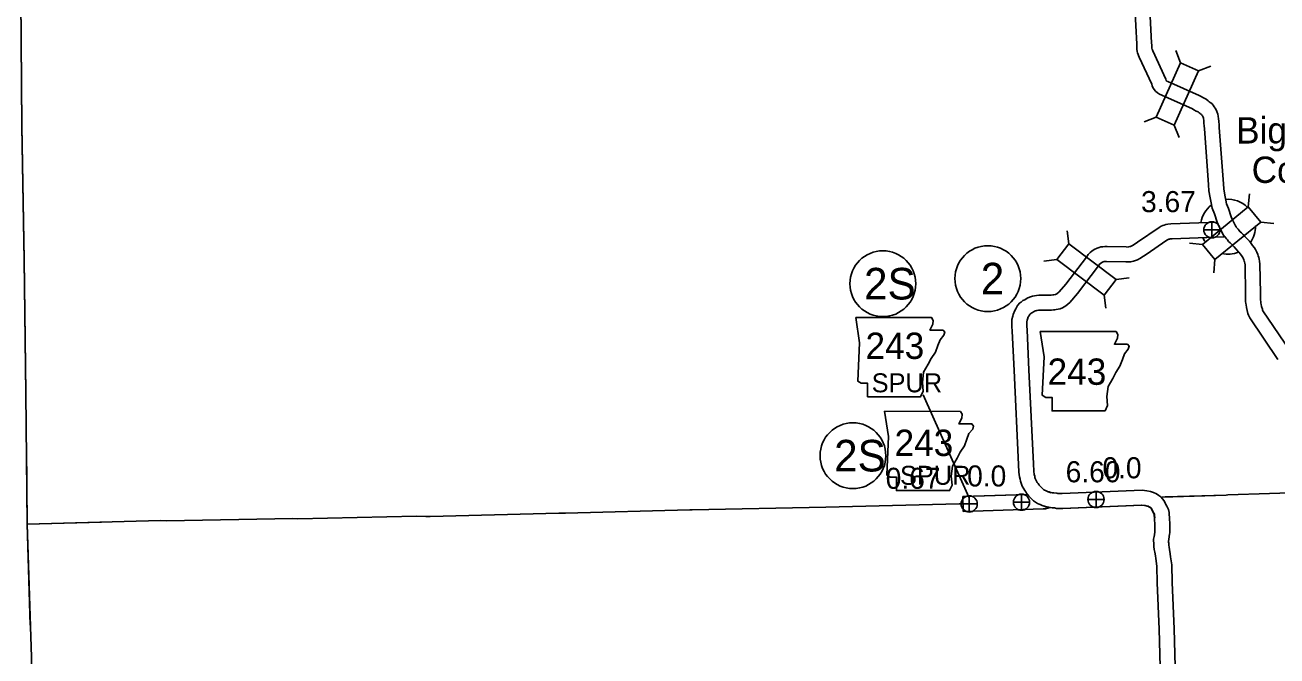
# Model space of a CAD drawing. Extents: x -939622 to -934222, y 1383701 to 1385301.
# Drawn here: x -935902 to -935826.6, y 1384103.6 to 1384141.6 of the extents above; entities that cross this region are included whole.
import ezdxf

# ---------------------------------------------------------------- set-up
doc = ezdxf.new("R2010")
doc.units = 0
for name, color, linetype in [('Level 10', 7, 'Continuous'), ('Level 2', 7, 'Continuous'), ('Level 20', 7, 'Continuous'), ('Level 21', 7, 'Continuous'), ('Level 24', 7, 'Continuous'), ('Level 25', 7, 'Continuous'), ('Level 26', 7, 'Continuous'), ('Level 27', 7, 'Continuous')]:
    doc.layers.add(name, color=color, linetype=linetype)

msp = doc.modelspace()

# ---------------------------------------------------------------- linework, layer by layer
at = {"layer": 'Level 10'}
for points in [[(-935826.574, 1384121.466), (-935828.264, 1384123.968), (-935828.303, 1384124.063), (-935828.336, 1384124.143), (-935828.367, 1384124.247), (-935828.415, 1384124.425), (-935828.457, 1384124.592), (-935828.483, 1384124.757), (-935828.49, 1384124.845), (-935828.509, 1384124.953), (-935828.511, 1384125.045), (-935828.509, 1384125.448), (-935828.546, 1384127.16), (-935828.557, 1384127.268), (-935828.571, 1384127.344), (-935828.571, 1384127.345), (-935828.589, 1384127.389), (-935828.617, 1384127.468), (-935828.658, 1384127.563), (-935828.682, 1384127.614), (-935828.717, 1384127.661), (-935828.823, 1384127.816), (-935828.91, 1384127.934), (-935828.951, 1384127.978), (-935829.09, 1384128.133), (-935829.205, 1384128.259), (-935829.3, 1384128.359), (-935829.362, 1384128.418), (-935829.435, 1384128.48), (-935829.535, 1384128.577), (-935829.598, 1384128.661), (-935829.66, 1384128.734), (-935829.719, 1384128.806), (-935829.75, 1384128.843), (-935829.777, 1384128.873), (-935829.855, 1384128.969), (-935829.921, 1384129.111), (-935830.097, 1384129.446), (-935830.217, 1384129.739), (-935830.39, 1384130.235), (-935830.53, 1384130.574), (-935830.588, 1384130.9), (-935830.642, 1384131.194), (-935830.719, 1384131.623), (-935830.748, 1384131.972), (-935830.99, 1384135.37), (-935830.999, 1384135.504), (-935831.017, 1384135.708), (-935831.034, 1384135.856), (-935831.043, 1384135.963), (-935831.05, 1384135.991), (-935831.07, 1384136.052), (-935831.088, 1384136.087), (-935831.11, 1384136.13), (-935831.14, 1384136.173), (-935831.16, 1384136.203), (-935831.197, 1384136.233), (-935831.244, 1384136.27), (-935831.313, 1384136.321), (-935831.372, 1384136.369), (-935831.481, 1384136.42), (-935831.629, 1384136.5), (-935831.706, 1384136.544), (-935833.56, 1384137.372), (-935833.703, 1384137.437), (-935833.812, 1384137.509), (-935833.944, 1384137.619), (-935834.066, 1384137.786), (-935834.141, 1384137.935), (-935834.165, 1384138.039), (-935834.91, 1384139.661), (-935834.952, 1384139.753), (-935834.982, 1384139.828), (-935835.012, 1384139.924), (-935835.039, 1384140.01), (-935835.057, 1384140.133), (-935835.063, 1384140.212), (-935835.065, 1384140.32), (-935835.061, 1384140.383), (-935835.066, 1384140.435), (-935835.291, 1384144.951)], [(-935825.852, 1384122.004), (-935827.466, 1384124.394), (-935827.471, 1384124.407), (-935827.488, 1384124.447), (-935827.501, 1384124.492), (-935827.544, 1384124.65), (-935827.574, 1384124.771), (-935827.588, 1384124.864), (-935827.597, 1384124.962), (-935827.611, 1384125.041), (-935827.611, 1384125.051), (-935827.609, 1384125.455), (-935827.647, 1384127.216), (-935827.665, 1384127.392), (-935827.686, 1384127.507), (-935827.705, 1384127.608), (-935827.75, 1384127.714), (-935827.779, 1384127.796), (-935827.838, 1384127.934), (-935827.908, 1384128.081), (-935827.984, 1384128.183), (-935828.088, 1384128.337), (-935828.217, 1384128.51), (-935828.286, 1384128.585), (-935828.423, 1384128.738), (-935828.547, 1384128.873), (-935828.66, 1384128.992), (-935828.758, 1384129.086), (-935828.831, 1384129.148), (-935828.859, 1384129.175), (-935828.894, 1384129.222), (-935828.968, 1384129.31), (-935829.026, 1384129.381), (-935829.074, 1384129.438), (-935829.087, 1384129.452), (-935829.114, 1384129.51), (-935829.28, 1384129.826), (-935829.374, 1384130.058), (-935829.549, 1384130.556), (-935829.661, 1384130.827), (-935829.703, 1384131.06), (-935829.756, 1384131.354), (-935829.826, 1384131.741), (-935829.851, 1384132.041), (-935830.092, 1384135.429), (-935830.101, 1384135.571), (-935830.121, 1384135.801), (-935830.139, 1384135.947), (-935830.153, 1384136.111), (-935830.185, 1384136.239), (-935830.235, 1384136.394), (-935830.286, 1384136.496), (-935830.338, 1384136.596), (-935830.395, 1384136.677), (-935830.458, 1384136.773), (-935830.547, 1384136.866), (-935830.638, 1384136.938), (-935830.695, 1384136.983), (-935830.76, 1384137.032), (-935830.89, 1384137.137), (-935831.077, 1384137.225), (-935831.191, 1384137.286), (-935831.296, 1384137.347), (-935833.192, 1384138.193), (-935833.267, 1384138.227), (-935833.273, 1384138.231), (-935833.282, 1384138.239), (-935833.291, 1384138.25), (-935833.31, 1384138.333), (-935834.093, 1384140.038), (-935834.125, 1384140.108), (-935834.133, 1384140.129), (-935834.154, 1384140.194), (-935834.159, 1384140.21), (-935834.162, 1384140.231), (-935834.164, 1384140.254), (-935834.164, 1384140.303), (-935834.159, 1384140.402), (-935834.169, 1384140.501), (-935834.39, 1384144.963)], [(-935842.172, 1384115.154), (-935842.452, 1384120.809), (-935842.558, 1384123.168), (-935842.588, 1384123.457), (-935842.589, 1384123.685), (-935842.576, 1384123.886), (-935842.527, 1384124.076), (-935842.495, 1384124.187), (-935842.411, 1384124.41), (-935842.35, 1384124.521), (-935842.237, 1384124.717), (-935842.098, 1384124.873), (-935842.028, 1384124.926), (-935841.921, 1384125.016), (-935841.802, 1384125.066), (-935841.721, 1384125.121), (-935841.613, 1384125.182), (-935841.469, 1384125.241), (-935841.348, 1384125.28), (-935841.225, 1384125.297), (-935841.094, 1384125.324), (-935840.952, 1384125.331), (-935840.281, 1384125.331), (-935840.222, 1384125.342), (-935840.114, 1384125.358), (-935840.052, 1384125.365), (-935839.98, 1384125.379), (-935839.932, 1384125.39), (-935839.907, 1384125.399), (-935839.88, 1384125.414), (-935839.869, 1384125.421), (-935839.726, 1384125.543), (-935839.325, 1384126.001), (-935838.094, 1384127.624), (-935837.986, 1384127.79), (-935837.868, 1384127.912), (-935837.763, 1384127.984), (-935837.626, 1384128.079), (-935837.441, 1384128.176), (-935837.319, 1384128.214), (-935837.231, 1384128.24), (-935837.109, 1384128.259), (-935836.977, 1384128.265), (-935836.854, 1384128.261), (-935835.71, 1384128.242), (-935835.571, 1384128.239), (-935835.551, 1384128.244), (-935835.478, 1384128.261), (-935835.446, 1384128.27), (-935835.391, 1384128.294), (-935835.323, 1384128.327), (-935835.156, 1384128.439), (-935835.009, 1384128.537), (-935833.722, 1384129.415), (-935833.596, 1384129.487), (-935833.503, 1384129.535), (-935833.404, 1384129.562), (-935833.322, 1384129.592), (-935833.191, 1384129.613), (-935833.019, 1384129.638), (-935830.206, 1384129.737)], [(-935841.273, 1384115.199), (-935841.553, 1384120.851), (-935841.66, 1384123.235), (-935841.688, 1384123.505), (-935841.689, 1384123.657), (-935841.683, 1384123.744), (-935841.659, 1384123.839), (-935841.64, 1384123.903), (-935841.592, 1384124.032), (-935841.566, 1384124.079), (-935841.504, 1384124.187), (-935841.484, 1384124.209), (-935841.465, 1384124.224), (-935841.448, 1384124.238), (-935841.37, 1384124.27), (-935841.243, 1384124.357), (-935841.22, 1384124.37), (-935841.161, 1384124.394), (-935841.145, 1384124.399), (-935841.071, 1384124.41), (-935840.98, 1384124.429), (-935840.93, 1384124.431), (-935840.201, 1384124.431), (-935840.074, 1384124.454), (-935840.002, 1384124.465), (-935839.92, 1384124.473), (-935839.788, 1384124.499), (-935839.675, 1384124.526), (-935839.539, 1384124.575), (-935839.429, 1384124.635), (-935839.339, 1384124.69), (-935839.092, 1384124.9), (-935838.627, 1384125.433), (-935837.358, 1384127.106), (-935837.282, 1384127.223), (-935837.254, 1384127.242), (-935837.159, 1384127.307), (-935837.094, 1384127.341), (-935837.055, 1384127.354), (-935837.035, 1384127.36), (-935837.02, 1384127.362), (-935836.971, 1384127.364), (-935836.878, 1384127.361), (-935835.726, 1384127.342), (-935835.547, 1384127.338), (-935835.437, 1384127.346), (-935835.345, 1384127.368), (-935835.256, 1384127.389), (-935835.145, 1384127.419), (-935835.015, 1384127.476), (-935834.874, 1384127.544), (-935834.655, 1384127.691), (-935834.506, 1384127.791), (-935833.246, 1384128.651), (-935833.172, 1384128.692), (-935833.13, 1384128.704), (-935833.092, 1384128.718), (-935833.055, 1384128.724), (-935832.939, 1384128.74), (-935829.804, 1384128.85)], [(-935842.172, 1384115.161), (-935842.156, 1384114.686), (-935842.12, 1384114.402), (-935842.089, 1384114.261), (-935842.067, 1384114.155), (-935842.029, 1384114.032), (-935841.969, 1384113.854), (-935841.868, 1384113.689), (-935841.803, 1384113.581), (-935841.749, 1384113.504), (-935841.698, 1384113.425), (-935841.638, 1384113.349), (-935841.556, 1384113.246), (-935841.48, 1384113.171), (-935841.393, 1384113.079), (-935841.274, 1384112.97), (-935841.155, 1384112.883), (-935841.037, 1384112.812), (-935840.939, 1384112.768), (-935840.871, 1384112.736), (-935840.764, 1384112.693), (-935840.704, 1384112.671), (-935840.643, 1384112.649), (-935840.614, 1384112.639), (-935840.564, 1384112.616)], [(-935842.172, 1384115.161), (-935842.156, 1384114.686), (-935842.12, 1384114.402), (-935842.089, 1384114.261), (-935842.067, 1384114.155), (-935842.029, 1384114.032), (-935841.969, 1384113.854), (-935841.868, 1384113.689), (-935841.803, 1384113.581), (-935841.749, 1384113.504), (-935841.698, 1384113.425), (-935841.638, 1384113.349), (-935841.556, 1384113.246), (-935841.48, 1384113.171), (-935841.393, 1384113.079), (-935841.274, 1384112.97), (-935841.155, 1384112.883), (-935841.037, 1384112.812), (-935840.939, 1384112.768), (-935840.871, 1384112.736), (-935840.764, 1384112.693), (-935840.704, 1384112.671), (-935840.643, 1384112.649), (-935840.614, 1384112.639), (-935840.553, 1384112.611)], [(-935841.273, 1384115.192), (-935841.258, 1384114.758), (-935841.232, 1384114.556), (-935841.208, 1384114.446), (-935841.194, 1384114.378), (-935841.173, 1384114.311), (-935841.148, 1384114.238), (-935841.098, 1384114.154), (-935841.049, 1384114.073), (-935841.003, 1384114.008), (-935840.966, 1384113.951), (-935840.933, 1384113.909), (-935840.884, 1384113.847), (-935840.836, 1384113.8), (-935840.762, 1384113.721), (-935840.702, 1384113.667), (-935840.655, 1384113.632), (-935840.62, 1384113.611), (-935840.566, 1384113.587), (-935840.513, 1384113.562), (-935840.437, 1384113.532), (-935840.393, 1384113.515), (-935840.345, 1384113.498), (-935840.277, 1384113.475), (-935840.289, 1384113.48)], [(-935841.273, 1384115.192), (-935841.258, 1384114.758), (-935841.232, 1384114.556), (-935841.208, 1384114.446), (-935841.194, 1384114.378), (-935841.173, 1384114.311), (-935841.148, 1384114.238), (-935841.098, 1384114.154), (-935841.049, 1384114.073), (-935841.003, 1384114.008), (-935840.966, 1384113.951), (-935840.933, 1384113.909), (-935840.884, 1384113.847), (-935840.836, 1384113.8), (-935840.762, 1384113.721), (-935840.702, 1384113.667), (-935840.655, 1384113.632), (-935840.62, 1384113.611), (-935840.566, 1384113.587), (-935840.513, 1384113.562), (-935840.437, 1384113.532), (-935840.393, 1384113.515), (-935840.345, 1384113.498), (-935840.277, 1384113.475), (-935840.231, 1384113.453)], [(-935841.644, 1384113.355), (-935845.539, 1384113.231)], [(-935841.67, 1384113.355), (-935845.539, 1384113.231)], [(-935840.352, 1384113.49), (-935840.227, 1384113.471), (-935840.158, 1384113.457), (-935840.063, 1384113.451), (-935839.871, 1384113.424), (-935839.805, 1384113.41), (-935839.555, 1384113.412), (-935834.74, 1384113.604), (-935834.449, 1384113.566), (-935834.226, 1384113.528), (-935834.055, 1384113.471), (-935833.88, 1384113.386), (-935833.743, 1384113.296), (-935833.615, 1384113.199), (-935833.485, 1384113.07), (-935833.402, 1384112.924), (-935833.332, 1384112.785), (-935833.308, 1384112.747), (-935833.25, 1384112.654), (-935833.159, 1384112.443), (-935833.108, 1384112.268), (-935833.109, 1384112.14), (-935833.093, 1384111.965), (-935833.068, 1384111.526), (-935833.069, 1384111.327), (-935833.065, 1384111.203), (-935833.074, 1384111.066), (-935833.09, 1384110.947), (-935833.103, 1384110.834), (-935833.113, 1384110.772), (-935833.128, 1384110.682), (-935833.141, 1384110.598), (-935833.146, 1384110.572), (-935833.146, 1384110.544), (-935833.144, 1384110.48), (-935833.14, 1384110.41), (-935833.134, 1384110.295), (-935833.119, 1384110.179), (-935833.089, 1384110.038), (-935833.046, 1384109.774), (-935833.029, 1384109.606), (-935832.947, 1384109.109), (-935832.926, 1384108.055), (-935832.815, 1384105.266), (-935832.755, 1384102.998)], [(-935840.289, 1384113.48), (-935840.227, 1384113.471), (-935840.158, 1384113.457), (-935840.063, 1384113.451), (-935839.871, 1384113.424), (-935839.805, 1384113.41), (-935839.555, 1384113.412), (-935834.74, 1384113.604), (-935834.449, 1384113.566), (-935834.226, 1384113.528), (-935834.055, 1384113.471), (-935833.88, 1384113.386), (-935833.743, 1384113.296), (-935833.615, 1384113.199), (-935833.485, 1384113.07), (-935833.402, 1384112.924), (-935833.332, 1384112.785), (-935833.308, 1384112.747), (-935833.25, 1384112.654), (-935833.159, 1384112.443), (-935833.108, 1384112.268), (-935833.109, 1384112.14), (-935833.093, 1384111.965), (-935833.092, 1384111.949)], [(-935845.539, 1384113.231), (-935845.51, 1384112.332)], [(-935840.316, 1384112.554), (-935840.418, 1384112.527), (-935840.552, 1384112.489), (-935840.705, 1384112.485), (-935845.51, 1384112.332)], [(-935840.371, 1384112.539), (-935840.418, 1384112.527), (-935840.552, 1384112.489), (-935840.705, 1384112.485), (-935845.51, 1384112.332)], [(-935840.564, 1384112.616), (-935840.365, 1384112.585), (-935840.252, 1384112.562), (-935840.131, 1384112.555), (-935840.008, 1384112.537), (-935839.875, 1384112.509), (-935839.512, 1384112.512), (-935834.76, 1384112.702), (-935834.563, 1384112.676), (-935834.423, 1384112.652), (-935834.375, 1384112.636), (-935834.306, 1384112.602), (-935834.241, 1384112.56), (-935834.185, 1384112.517), (-935834.185, 1384112.517), (-935834.174, 1384112.498), (-935834.097, 1384112.346), (-935834.051, 1384112.271), (-935834.028, 1384112.234), (-935833.995, 1384112.158), (-935833.991, 1384112.152), (-935833.988, 1384112.143), (-935833.988, 1384112.103), (-935833.974, 1384111.95)], [(-935840.553, 1384112.611), (-935840.386, 1384112.585), (-935840.273, 1384112.562), (-935840.152, 1384112.555), (-935840.03, 1384112.537), (-935839.896, 1384112.509), (-935839.533, 1384112.512), (-935834.781, 1384112.702), (-935834.584, 1384112.676), (-935834.444, 1384112.652), (-935834.396, 1384112.636), (-935834.327, 1384112.602), (-935834.262, 1384112.56), (-935834.206, 1384112.517), (-935834.206, 1384112.517), (-935834.195, 1384112.498), (-935834.118, 1384112.346), (-935834.072, 1384112.271), (-935834.049, 1384112.234), (-935834.016, 1384112.158), (-935834.012, 1384112.152), (-935834.009, 1384112.143), (-935834.009, 1384112.103), (-935833.991, 1384111.899), (-935833.968, 1384111.502), (-935833.969, 1384111.316), (-935833.966, 1384111.218), (-935833.97, 1384111.156), (-935833.984, 1384111.058), (-935833.995, 1384110.953), (-935834.001, 1384110.918), (-935834.016, 1384110.827), (-935834.029, 1384110.748), (-935834.045, 1384110.658), (-935834.046, 1384110.536), (-935834.044, 1384110.437), (-935834.038, 1384110.357), (-935834.031, 1384110.214), (-935834.007, 1384110.03), (-935833.974, 1384109.872), (-935833.938, 1384109.656), (-935833.922, 1384109.488), (-935833.845, 1384109.026), (-935833.826, 1384108.028), (-935833.715, 1384105.236), (-935833.655, 1384102.974)]]:
    msp.add_lwpolyline(points, dxfattribs=at)
at = {"layer": 'Level 2'}
for points in [[(-935901.933, 1384119.478), (-935902.041, 1384127.484), (-935902.177, 1384135.529), (-935902.242, 1384143.239), (-935902.273, 1384143.554), (-935902.451, 1384151.336), (-935902.482, 1384151.901), (-935902.656, 1384160.017)], [(-935901.933, 1384119.442), (-935902.041, 1384127.448), (-935902.177, 1384135.493), (-935902.242, 1384143.203), (-935902.273, 1384143.518), (-935902.451, 1384151.3), (-935902.482, 1384151.865), (-935902.656, 1384159.982)], [(-935901.866, 1384111.562), (-935901.933, 1384119.442)], [(-935901.866, 1384111.562), (-935901.933, 1384119.442)], [(-935901.866, 1384111.562), (-935901.933, 1384119.442)], [(-935901.866, 1384111.562), (-935901.906, 1384116.209)], [(-935833.528, 1384113.191), (-935829.685, 1384113.314), (-935829.574, 1384113.326), (-935822.047, 1384113.558)], [(-935833.35, 1384113.197), (-935829.685, 1384113.314), (-935829.574, 1384113.326), (-935822.047, 1384113.558)], [(-935878.411, 1384112.051), (-935877.859, 1384112.027), (-935877.597, 1384112.032), (-935869.855, 1384112.216), (-935869.441, 1384112.219), (-935861.973, 1384112.431), (-935861.823, 1384112.42), (-935853.771, 1384112.58), (-935845.747, 1384112.791), (-935845.567, 1384112.779)], [(-935878.411, 1384112.051), (-935877.859, 1384112.027), (-935877.597, 1384112.032), (-935869.855, 1384112.216), (-935869.441, 1384112.219), (-935861.973, 1384112.431), (-935861.823, 1384112.42), (-935853.771, 1384112.58), (-935845.747, 1384112.791), (-935845.635, 1384112.783)], [(-935901.667, 1384105.492), (-935901.866, 1384111.562), (-935893.836, 1384111.787), (-935893.478, 1384111.754), (-935885.874, 1384111.902), (-935885.564, 1384111.883), (-935878.411, 1384112.051)], [(-935901.574, 1384100.33), (-935901.598, 1384103.318), (-935901.603, 1384103.567), (-935901.866, 1384111.562), (-935893.836, 1384111.787), (-935893.478, 1384111.754), (-935885.874, 1384111.902), (-935885.564, 1384111.883), (-935878.411, 1384112.051)], [(-935901.574, 1384100.33), (-935901.598, 1384103.318), (-935901.603, 1384103.567), (-935901.866, 1384111.562), (-935897.375, 1384111.688)]]:
    msp.add_lwpolyline(points, dxfattribs=at)
at = {"layer": 'Level 20'}
for p, q in [((-935832.433, 1384139.313), (-935832.716, 1384140.053)), ((-935831.348, 1384138.829), (-935830.609, 1384139.112)), ((-935833.886, 1384136.059), (-935834.626, 1384135.776)), ((-935832.801, 1384135.574), (-935832.518, 1384134.835)), ((-935828.35, 1384130.658), (-935828.272, 1384131.446)), ((-935839.151, 1384128.435), (-935839.259, 1384129.219)), ((-935827.597, 1384129.739), (-935826.809, 1384129.66)), ((-935831.107, 1384128.399), (-935831.895, 1384128.477)), ((-935839.869, 1384127.488), (-935840.654, 1384127.38)), ((-935830.354, 1384127.48), (-935830.432, 1384126.692)), ((-935836.312, 1384126.281), (-935835.527, 1384126.389)), ((-935837.029, 1384125.335), (-935836.922, 1384124.55))]:
    msp.add_line(p, q, dxfattribs=at)
for points in [[(-935832.433, 1384139.313), (-935833.886, 1384136.059), (-935832.801, 1384135.574), (-935831.348, 1384138.829)], [(-935830.354, 1384127.48), (-935827.597, 1384129.739), (-935828.35, 1384130.658), (-935831.107, 1384128.399)], [(-935839.869, 1384127.488), (-935837.029, 1384125.335), (-935836.312, 1384126.281), (-935839.151, 1384128.435)]]:
    msp.add_lwpolyline(points, close=True, dxfattribs=at)
at = {"layer": 'Level 21'}
msp.add_line((-935847.92, 1384119.347), (-935845.181, 1384113.185), dxfattribs=at)
for points in [[(-935851.979, 1384123.997), (-935851.75, 1384122.474), (-935851.852, 1384120.165), (-935851.649, 1384120.038), (-935851.268, 1384120.038), (-935851.268, 1384119.226), (-935848.071, 1384119.226), (-935847.918, 1384119.556), (-935847.969, 1384120.089), (-935847.893, 1384120.698), (-935847.614, 1384121.18), (-935847.436, 1384121.535), (-935847.182, 1384121.916), (-935847.03, 1384122.322), (-935846.903, 1384122.652), (-935846.675, 1384122.931), (-935846.624, 1384123.109), (-935846.726, 1384123.236), (-935847.512, 1384123.236), (-935847.335, 1384123.591), (-935847.309, 1384123.819), (-935847.414, 1384123.995)], [(-935840.874, 1384123.151), (-935840.645, 1384121.629), (-935840.747, 1384119.32), (-935840.544, 1384119.193), (-935840.163, 1384119.193), (-935840.163, 1384118.381), (-935836.966, 1384118.381), (-935836.814, 1384118.711), (-935836.864, 1384119.243), (-935836.788, 1384119.852), (-935836.509, 1384120.335), (-935836.331, 1384120.69), (-935836.078, 1384121.071), (-935835.925, 1384121.477), (-935835.798, 1384121.806), (-935835.57, 1384122.086), (-935835.519, 1384122.263), (-935835.621, 1384122.39), (-935836.407, 1384122.39), (-935836.23, 1384122.745), (-935836.204, 1384122.974), (-935836.31, 1384123.149)], [(-935850.238, 1384118.353), (-935850.01, 1384116.83), (-935850.111, 1384114.521), (-935849.908, 1384114.394), (-935849.527, 1384114.394), (-935849.527, 1384113.582), (-935846.33, 1384113.582), (-935846.178, 1384113.912), (-935846.228, 1384114.445), (-935846.152, 1384115.054), (-935845.873, 1384115.536), (-935845.696, 1384115.891), (-935845.442, 1384116.272), (-935845.29, 1384116.678), (-935845.163, 1384117.008), (-935844.934, 1384117.287), (-935844.883, 1384117.464), (-935844.985, 1384117.591), (-935845.772, 1384117.591), (-935845.594, 1384117.947), (-935845.569, 1384118.175), (-935845.674, 1384118.35)]]:
    msp.add_lwpolyline(points, close=True, dxfattribs=at)
at = {"layer": 'Level 24'}
for start, end in [(128.23382, 171.21884), (45, 94.98935), (324.40922, 1.80402), (203.55226, 212.92789), (256.83677, 292.22964)]:
    msp.add_arc((-935829.566, 1384129.459), 1.65, start, end, dxfattribs=at)
at = {"layer": 'Level 26'}
for p, q in [((-935831.027, 1384129.271), (-935830.052, 1384129.271)), ((-935830.54, 1384128.784), (-935830.54, 1384129.759)), ((-935845.147, 1384112.293), (-935845.147, 1384113.268)), ((-935845.147, 1384112.293), (-935845.147, 1384113.268)), ((-935842.002, 1384112.395), (-935842.002, 1384113.37)), ((-935842.002, 1384112.395), (-935842.002, 1384113.37)), ((-935837.514, 1384112.561), (-935837.514, 1384113.536)), ((-935837.514, 1384112.561), (-935837.514, 1384113.536)), ((-935845.634, 1384112.78), (-935844.659, 1384112.78)), ((-935845.634, 1384112.78), (-935844.659, 1384112.78)), ((-935842.489, 1384112.883), (-935841.514, 1384112.883)), ((-935842.489, 1384112.883), (-935841.514, 1384112.883)), ((-935838.001, 1384113.048), (-935837.026, 1384113.048)), ((-935838.001, 1384113.048), (-935837.026, 1384113.048))]:
    msp.add_line(p, q, dxfattribs=at)
for centre in [(-935830.54, 1384129.271), (-935845.147, 1384112.78), (-935845.147, 1384112.78), (-935842.002, 1384112.883), (-935842.002, 1384112.883), (-935837.514, 1384113.048), (-935837.514, 1384113.048)]:
    msp.add_circle(centre, 0.487, dxfattribs=at)
at = {"layer": 'Level 27'}
for centre in [(-935844.03, 1384126.337), (-935850.345, 1384126.031), (-935852.148, 1384115.683)]:
    msp.add_circle(centre, 1.98, dxfattribs=at)

# ---------------------------------------------------------------- texts
at = {"layer": 'Level 21'}
for s, height, p in [('243', 1.584, (-935851.391, 1384121.504)), ('243', 1.584, (-935840.43, 1384119.946)), ('SPUR', 1.1405, (-935851.018, 1384119.497)), ('243', 1.584, (-935849.642, 1384115.665)), ('SPUR', 1.1405, (-935849.313, 1384113.932))]:
    msp.add_text(s, height=height, dxfattribs=at).set_placement(p)
at = {"layer": 'Level 24'}
for s, p in [('Big Creek', (-935829.083, 1384134.465)), ('Corner', (-935828.147, 1384132.096))]:
    msp.add_text(s, height=1.584, dxfattribs=at).set_placement(p)
at = {"layer": 'Level 25'}
for s, p in [('3.67', (-935834.803, 1384130.336)), ('0.0', (-935837.128, 1384114.322)), ('0.67', (-935850.176, 1384113.689)), ('0.0', (-935845.272, 1384113.829)), ('6.60', (-935839.343, 1384114.082))]:
    msp.add_text(s, height=1.2672, dxfattribs=at).set_placement(p)
at = {"layer": 'Level 27'}
for s, height, p in [('2S', 1.9008, (-935851.479, 1384125.081)), ('2', 1.901, (-935844.455, 1384125.386)), ('2S', 1.9008, (-935853.282, 1384114.733))]:
    msp.add_text(s, height=height, dxfattribs=at).set_placement(p)

doc.saveas('drawing.dxf')
